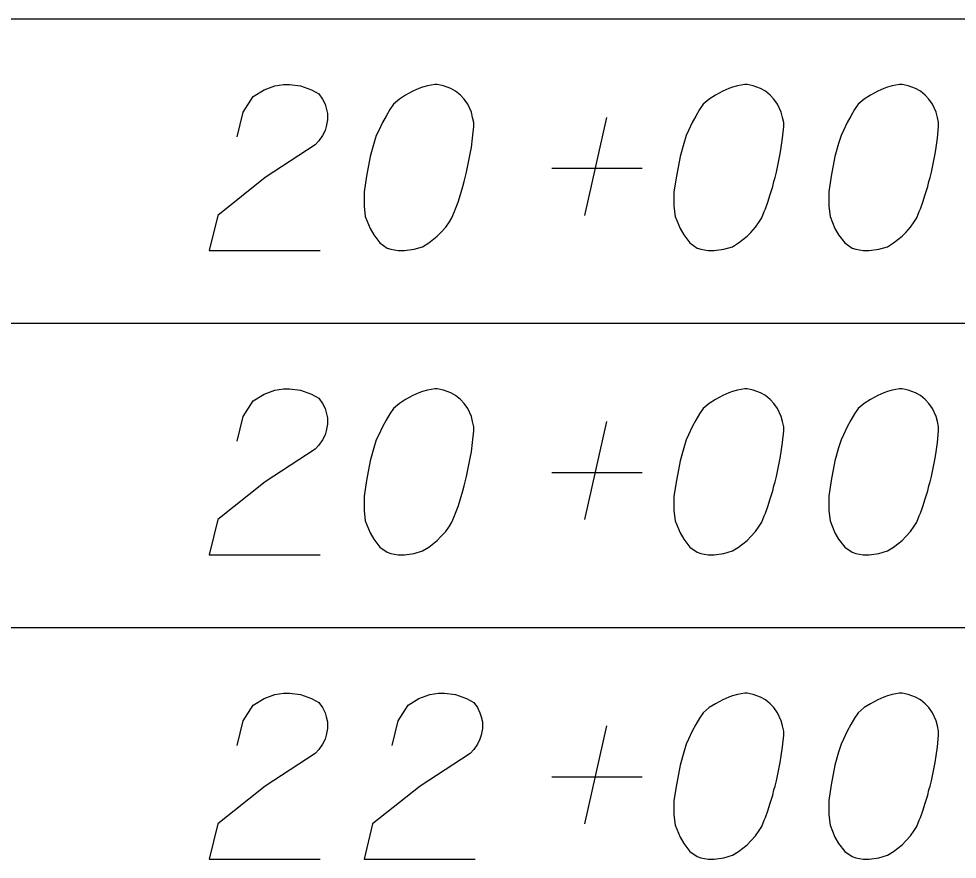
# Model space of a CAD drawing. Extents: x 2074207 to 2076812, y 516372 to 523312.
# Drawn here: x 2076345.61 to 2076372.75, y 518027.78 to 518052.08 of the extents above; entities that cross this region are included whole.
import ezdxf

# ---------------------------------------------------------------- set-up
doc = ezdxf.new("R2010")
doc.units = 0
doc.layers.add('Prop DirtTable_ Soil Test Results - Outline (Minor)', color=7, linetype='Continuous')
doc.layers.add('Prop DirtTable_ Soil Test Results - Tx (Sample Data)', color=7, linetype='Continuous')

msp = doc.modelspace()

# ---------------------------------------------------------------- linework, layer by layer
at = {"layer": 'Prop DirtTable_ Soil Test Results - Outline (Minor)'}
for p, q in [((2076260.609, 518052.08), (2076811.903, 518052.08)), ((2076260.609, 518052.08), (2076811.903, 518052.08)), ((2076260.609, 518043.28), (2076811.903, 518043.28)), ((2076260.609, 518043.28), (2076811.903, 518043.28)), ((2076260.609, 518034.48), (2076811.903, 518034.48)), ((2076260.609, 518034.48), (2076811.903, 518034.48))]:
    msp.add_line(p, q, dxfattribs=at)
at = {"layer": 'Prop DirtTable_ Soil Test Results - Tx (Sample Data)'}
for points in [[(2076351.927, 518048.663), (2076352.103, 518049.381), (2076352.386, 518049.835), (2076352.703, 518050.024), (2076353.02, 518050.137), (2076353.267, 518050.175), (2076353.444, 518050.175), (2076353.761, 518050.137), (2076353.973, 518050.062), (2076354.079, 518050.024), (2076354.29, 518049.911), (2076354.396, 518049.759), (2076354.467, 518049.608), (2076354.502, 518049.495), (2076354.537, 518049.344), (2076354.537, 518049.155), (2076354.502, 518048.966), (2076354.467, 518048.852), (2076354.396, 518048.701), (2076354.29, 518048.55), (2076354.185, 518048.437), (2076352.738, 518047.492), (2076351.363, 518046.396), (2076351.116, 518045.375), (2076354.326, 518045.375)], [(2076357.712, 518050.175), (2076357.642, 518050.175), (2076357.43, 518050.137), (2076357.289, 518050.1), (2076357.183, 518050.062), (2076357.007, 518049.986), (2076356.795, 518049.873), (2076356.619, 518049.759), (2076356.442, 518049.608), (2076356.336, 518049.457), (2076356.231, 518049.268), (2076356.125, 518049.079), (2076356.019, 518048.852), (2076355.948, 518048.701), (2076355.878, 518048.474), (2076355.772, 518048.096), (2076355.666, 518047.529), (2076355.596, 518047.076), (2076355.596, 518046.66), (2076355.631, 518046.358), (2076355.772, 518046.018), (2076355.878, 518045.829), (2076356.054, 518045.602), (2076356.266, 518045.451), (2076356.372, 518045.413), (2076356.583, 518045.375), (2076356.76, 518045.375), (2076357.042, 518045.413), (2076357.289, 518045.489), (2076357.465, 518045.602), (2076357.712, 518045.791), (2076357.818, 518045.904), (2076357.959, 518046.055), (2076358.065, 518046.207), (2076358.135, 518046.32), (2076358.206, 518046.509), (2076358.241, 518046.585), (2076358.312, 518046.774), (2076358.382, 518047), (2076358.453, 518047.227), (2076358.488, 518047.378), (2076358.523, 518047.492), (2076358.559, 518047.643), (2076358.629, 518047.983), (2076358.665, 518048.172), (2076358.7, 518048.361), (2076358.735, 518048.626), (2076358.77, 518048.966), (2076358.77, 518049.079), (2076358.735, 518049.23), (2076358.7, 518049.381), (2076358.594, 518049.608), (2076358.488, 518049.759), (2076358.382, 518049.873), (2076358.241, 518049.986), (2076358.1, 518050.062), (2076357.994, 518050.1), (2076357.889, 518050.137), (2076357.712, 518050.175)], [(2076366.672, 518050.175), (2076366.602, 518050.175), (2076366.39, 518050.137), (2076366.249, 518050.1), (2076366.143, 518050.062), (2076365.967, 518049.986), (2076365.755, 518049.873), (2076365.579, 518049.759), (2076365.402, 518049.608), (2076365.296, 518049.457), (2076365.191, 518049.268), (2076365.085, 518049.079), (2076364.979, 518048.852), (2076364.908, 518048.701), (2076364.838, 518048.474), (2076364.732, 518048.096), (2076364.626, 518047.529), (2076364.556, 518047.076), (2076364.556, 518046.66), (2076364.591, 518046.358), (2076364.732, 518046.018), (2076364.838, 518045.829), (2076365.014, 518045.602), (2076365.226, 518045.451), (2076365.332, 518045.413), (2076365.543, 518045.375), (2076365.72, 518045.375), (2076366.002, 518045.413), (2076366.249, 518045.489), (2076366.425, 518045.602), (2076366.672, 518045.791), (2076366.778, 518045.904), (2076366.919, 518046.055), (2076367.025, 518046.207), (2076367.095, 518046.32), (2076367.166, 518046.509), (2076367.201, 518046.585), (2076367.272, 518046.774), (2076367.342, 518047), (2076367.413, 518047.227), (2076367.448, 518047.378), (2076367.483, 518047.492), (2076367.519, 518047.643), (2076367.589, 518047.983), (2076367.625, 518048.172), (2076367.66, 518048.361), (2076367.695, 518048.626), (2076367.73, 518048.966), (2076367.73, 518049.079), (2076367.695, 518049.23), (2076367.66, 518049.381), (2076367.554, 518049.608), (2076367.448, 518049.759), (2076367.342, 518049.873), (2076367.201, 518049.986), (2076367.06, 518050.062), (2076366.954, 518050.1), (2076366.849, 518050.137), (2076366.672, 518050.175)], [(2076371.152, 518050.175), (2076371.082, 518050.175), (2076370.87, 518050.137), (2076370.729, 518050.1), (2076370.623, 518050.062), (2076370.447, 518049.986), (2076370.235, 518049.873), (2076370.059, 518049.759), (2076369.882, 518049.608), (2076369.776, 518049.457), (2076369.671, 518049.268), (2076369.565, 518049.079), (2076369.459, 518048.852), (2076369.388, 518048.701), (2076369.318, 518048.474), (2076369.212, 518048.096), (2076369.106, 518047.529), (2076369.036, 518047.076), (2076369.036, 518046.66), (2076369.071, 518046.358), (2076369.212, 518046.018), (2076369.318, 518045.829), (2076369.494, 518045.602), (2076369.706, 518045.451), (2076369.812, 518045.413), (2076370.023, 518045.375), (2076370.2, 518045.375), (2076370.482, 518045.413), (2076370.729, 518045.489), (2076370.905, 518045.602), (2076371.152, 518045.791), (2076371.258, 518045.904), (2076371.399, 518046.055), (2076371.505, 518046.207), (2076371.575, 518046.32), (2076371.646, 518046.509), (2076371.681, 518046.585), (2076371.752, 518046.774), (2076371.822, 518047), (2076371.893, 518047.227), (2076371.928, 518047.378), (2076371.963, 518047.492), (2076371.999, 518047.643), (2076372.069, 518047.983), (2076372.105, 518048.172), (2076372.14, 518048.361), (2076372.175, 518048.626), (2076372.21, 518048.966), (2076372.21, 518049.079), (2076372.175, 518049.23), (2076372.14, 518049.381), (2076372.034, 518049.608), (2076371.928, 518049.759), (2076371.822, 518049.873), (2076371.681, 518049.986), (2076371.54, 518050.062), (2076371.434, 518050.1), (2076371.329, 518050.137), (2076371.152, 518050.175)], [(2076361.98, 518046.396), (2076362.615, 518049.23)], [(2076361.028, 518047.756), (2076363.638, 518047.756)], [(2076351.927, 518039.863), (2076352.103, 518040.581), (2076352.386, 518041.035), (2076352.703, 518041.224), (2076353.02, 518041.337), (2076353.267, 518041.375), (2076353.444, 518041.375), (2076353.761, 518041.337), (2076353.973, 518041.262), (2076354.079, 518041.224), (2076354.29, 518041.111), (2076354.396, 518040.959), (2076354.467, 518040.808), (2076354.502, 518040.695), (2076354.537, 518040.544), (2076354.537, 518040.355), (2076354.502, 518040.166), (2076354.467, 518040.052), (2076354.396, 518039.901), (2076354.29, 518039.75), (2076354.185, 518039.637), (2076352.738, 518038.692), (2076351.363, 518037.596), (2076351.116, 518036.575), (2076354.326, 518036.575)], [(2076357.712, 518041.375), (2076357.642, 518041.375), (2076357.43, 518041.337), (2076357.289, 518041.3), (2076357.183, 518041.262), (2076357.007, 518041.186), (2076356.795, 518041.073), (2076356.619, 518040.959), (2076356.442, 518040.808), (2076356.336, 518040.657), (2076356.231, 518040.468), (2076356.125, 518040.279), (2076356.019, 518040.052), (2076355.948, 518039.901), (2076355.878, 518039.674), (2076355.772, 518039.296), (2076355.666, 518038.729), (2076355.596, 518038.276), (2076355.596, 518037.86), (2076355.631, 518037.558), (2076355.772, 518037.218), (2076355.878, 518037.029), (2076356.054, 518036.802), (2076356.266, 518036.651), (2076356.372, 518036.613), (2076356.583, 518036.575), (2076356.76, 518036.575), (2076357.042, 518036.613), (2076357.289, 518036.689), (2076357.465, 518036.802), (2076357.712, 518036.991), (2076357.818, 518037.104), (2076357.959, 518037.255), (2076358.065, 518037.407), (2076358.135, 518037.52), (2076358.206, 518037.709), (2076358.241, 518037.785), (2076358.312, 518037.974), (2076358.382, 518038.2), (2076358.453, 518038.427), (2076358.488, 518038.578), (2076358.523, 518038.692), (2076358.559, 518038.843), (2076358.629, 518039.183), (2076358.665, 518039.372), (2076358.7, 518039.561), (2076358.735, 518039.826), (2076358.77, 518040.166), (2076358.77, 518040.279), (2076358.735, 518040.43), (2076358.7, 518040.581), (2076358.594, 518040.808), (2076358.488, 518040.959), (2076358.382, 518041.073), (2076358.241, 518041.186), (2076358.1, 518041.262), (2076357.994, 518041.3), (2076357.889, 518041.337), (2076357.712, 518041.375)], [(2076366.672, 518041.375), (2076366.602, 518041.375), (2076366.39, 518041.337), (2076366.249, 518041.3), (2076366.143, 518041.262), (2076365.967, 518041.186), (2076365.755, 518041.073), (2076365.579, 518040.959), (2076365.402, 518040.808), (2076365.296, 518040.657), (2076365.191, 518040.468), (2076365.085, 518040.279), (2076364.979, 518040.052), (2076364.908, 518039.901), (2076364.838, 518039.674), (2076364.732, 518039.296), (2076364.626, 518038.729), (2076364.556, 518038.276), (2076364.556, 518037.86), (2076364.591, 518037.558), (2076364.732, 518037.218), (2076364.838, 518037.029), (2076365.014, 518036.802), (2076365.226, 518036.651), (2076365.332, 518036.613), (2076365.543, 518036.575), (2076365.72, 518036.575), (2076366.002, 518036.613), (2076366.249, 518036.689), (2076366.425, 518036.802), (2076366.672, 518036.991), (2076366.778, 518037.104), (2076366.919, 518037.255), (2076367.025, 518037.407), (2076367.095, 518037.52), (2076367.166, 518037.709), (2076367.201, 518037.785), (2076367.272, 518037.974), (2076367.342, 518038.2), (2076367.413, 518038.427), (2076367.448, 518038.578), (2076367.483, 518038.692), (2076367.519, 518038.843), (2076367.589, 518039.183), (2076367.625, 518039.372), (2076367.66, 518039.561), (2076367.695, 518039.826), (2076367.73, 518040.166), (2076367.73, 518040.279), (2076367.695, 518040.43), (2076367.66, 518040.581), (2076367.554, 518040.808), (2076367.448, 518040.959), (2076367.342, 518041.073), (2076367.201, 518041.186), (2076367.06, 518041.262), (2076366.954, 518041.3), (2076366.849, 518041.337), (2076366.672, 518041.375)], [(2076371.152, 518041.375), (2076371.082, 518041.375), (2076370.87, 518041.337), (2076370.729, 518041.3), (2076370.623, 518041.262), (2076370.447, 518041.186), (2076370.235, 518041.073), (2076370.059, 518040.959), (2076369.882, 518040.808), (2076369.776, 518040.657), (2076369.671, 518040.468), (2076369.565, 518040.279), (2076369.459, 518040.052), (2076369.388, 518039.901), (2076369.318, 518039.674), (2076369.212, 518039.296), (2076369.106, 518038.729), (2076369.036, 518038.276), (2076369.036, 518037.86), (2076369.071, 518037.558), (2076369.212, 518037.218), (2076369.318, 518037.029), (2076369.494, 518036.802), (2076369.706, 518036.651), (2076369.812, 518036.613), (2076370.023, 518036.575), (2076370.2, 518036.575), (2076370.482, 518036.613), (2076370.729, 518036.689), (2076370.905, 518036.802), (2076371.152, 518036.991), (2076371.258, 518037.104), (2076371.399, 518037.255), (2076371.505, 518037.407), (2076371.575, 518037.52), (2076371.646, 518037.709), (2076371.681, 518037.785), (2076371.752, 518037.974), (2076371.822, 518038.2), (2076371.893, 518038.427), (2076371.928, 518038.578), (2076371.963, 518038.692), (2076371.999, 518038.843), (2076372.069, 518039.183), (2076372.105, 518039.372), (2076372.14, 518039.561), (2076372.175, 518039.826), (2076372.21, 518040.166), (2076372.21, 518040.279), (2076372.175, 518040.43), (2076372.14, 518040.581), (2076372.034, 518040.808), (2076371.928, 518040.959), (2076371.822, 518041.073), (2076371.681, 518041.186), (2076371.54, 518041.262), (2076371.434, 518041.3), (2076371.329, 518041.337), (2076371.152, 518041.375)], [(2076361.98, 518037.596), (2076362.615, 518040.43)], [(2076361.028, 518038.956), (2076363.638, 518038.956)], [(2076351.927, 518031.063), (2076352.103, 518031.781), (2076352.386, 518032.235), (2076352.703, 518032.424), (2076353.02, 518032.537), (2076353.267, 518032.575), (2076353.444, 518032.575), (2076353.761, 518032.537), (2076353.973, 518032.462), (2076354.079, 518032.424), (2076354.29, 518032.311), (2076354.396, 518032.159), (2076354.467, 518032.008), (2076354.502, 518031.895), (2076354.537, 518031.744), (2076354.537, 518031.555), (2076354.502, 518031.366), (2076354.467, 518031.252), (2076354.396, 518031.101), (2076354.29, 518030.95), (2076354.185, 518030.837), (2076352.738, 518029.892), (2076351.363, 518028.796), (2076351.116, 518027.775), (2076354.326, 518027.775)], [(2076356.407, 518031.063), (2076356.583, 518031.781), (2076356.866, 518032.235), (2076357.183, 518032.424), (2076357.5, 518032.537), (2076357.747, 518032.575), (2076357.924, 518032.575), (2076358.241, 518032.537), (2076358.453, 518032.462), (2076358.559, 518032.424), (2076358.77, 518032.311), (2076358.876, 518032.159), (2076358.947, 518032.008), (2076358.982, 518031.895), (2076359.017, 518031.744), (2076359.017, 518031.555), (2076358.982, 518031.366), (2076358.947, 518031.252), (2076358.876, 518031.101), (2076358.77, 518030.95), (2076358.665, 518030.837), (2076357.218, 518029.892), (2076355.843, 518028.796), (2076355.596, 518027.775), (2076358.806, 518027.775)], [(2076366.672, 518032.575), (2076366.602, 518032.575), (2076366.39, 518032.537), (2076366.249, 518032.5), (2076366.143, 518032.462), (2076365.967, 518032.386), (2076365.755, 518032.273), (2076365.579, 518032.159), (2076365.402, 518032.008), (2076365.296, 518031.857), (2076365.191, 518031.668), (2076365.085, 518031.479), (2076364.979, 518031.252), (2076364.908, 518031.101), (2076364.838, 518030.874), (2076364.732, 518030.496), (2076364.626, 518029.929), (2076364.556, 518029.476), (2076364.556, 518029.06), (2076364.591, 518028.758), (2076364.732, 518028.418), (2076364.838, 518028.229), (2076365.014, 518028.002), (2076365.226, 518027.851), (2076365.332, 518027.813), (2076365.543, 518027.775), (2076365.72, 518027.775), (2076366.002, 518027.813), (2076366.249, 518027.889), (2076366.425, 518028.002), (2076366.672, 518028.191), (2076366.778, 518028.304), (2076366.919, 518028.455), (2076367.025, 518028.607), (2076367.095, 518028.72), (2076367.166, 518028.909), (2076367.201, 518028.985), (2076367.272, 518029.174), (2076367.342, 518029.4), (2076367.413, 518029.627), (2076367.448, 518029.778), (2076367.483, 518029.892), (2076367.519, 518030.043), (2076367.589, 518030.383), (2076367.625, 518030.572), (2076367.66, 518030.761), (2076367.695, 518031.026), (2076367.73, 518031.366), (2076367.73, 518031.479), (2076367.695, 518031.63), (2076367.66, 518031.781), (2076367.554, 518032.008), (2076367.448, 518032.159), (2076367.342, 518032.273), (2076367.201, 518032.386), (2076367.06, 518032.462), (2076366.954, 518032.5), (2076366.849, 518032.537), (2076366.672, 518032.575)], [(2076371.152, 518032.575), (2076371.082, 518032.575), (2076370.87, 518032.537), (2076370.729, 518032.5), (2076370.623, 518032.462), (2076370.447, 518032.386), (2076370.235, 518032.273), (2076370.059, 518032.159), (2076369.882, 518032.008), (2076369.776, 518031.857), (2076369.671, 518031.668), (2076369.565, 518031.479), (2076369.459, 518031.252), (2076369.388, 518031.101), (2076369.318, 518030.874), (2076369.212, 518030.496), (2076369.106, 518029.929), (2076369.036, 518029.476), (2076369.036, 518029.06), (2076369.071, 518028.758), (2076369.212, 518028.418), (2076369.318, 518028.229), (2076369.494, 518028.002), (2076369.706, 518027.851), (2076369.812, 518027.813), (2076370.023, 518027.775), (2076370.2, 518027.775), (2076370.482, 518027.813), (2076370.729, 518027.889), (2076370.905, 518028.002), (2076371.152, 518028.191), (2076371.258, 518028.304), (2076371.399, 518028.455), (2076371.505, 518028.607), (2076371.575, 518028.72), (2076371.646, 518028.909), (2076371.681, 518028.985), (2076371.752, 518029.174), (2076371.822, 518029.4), (2076371.893, 518029.627), (2076371.928, 518029.778), (2076371.963, 518029.892), (2076371.999, 518030.043), (2076372.069, 518030.383), (2076372.105, 518030.572), (2076372.14, 518030.761), (2076372.175, 518031.026), (2076372.21, 518031.366), (2076372.21, 518031.479), (2076372.175, 518031.63), (2076372.14, 518031.781), (2076372.034, 518032.008), (2076371.928, 518032.159), (2076371.822, 518032.273), (2076371.681, 518032.386), (2076371.54, 518032.462), (2076371.434, 518032.5), (2076371.329, 518032.537), (2076371.152, 518032.575)], [(2076361.98, 518028.796), (2076362.615, 518031.63)], [(2076361.028, 518030.156), (2076363.638, 518030.156)]]:
    msp.add_lwpolyline(points, dxfattribs=at)

doc.saveas('drawing.dxf')
